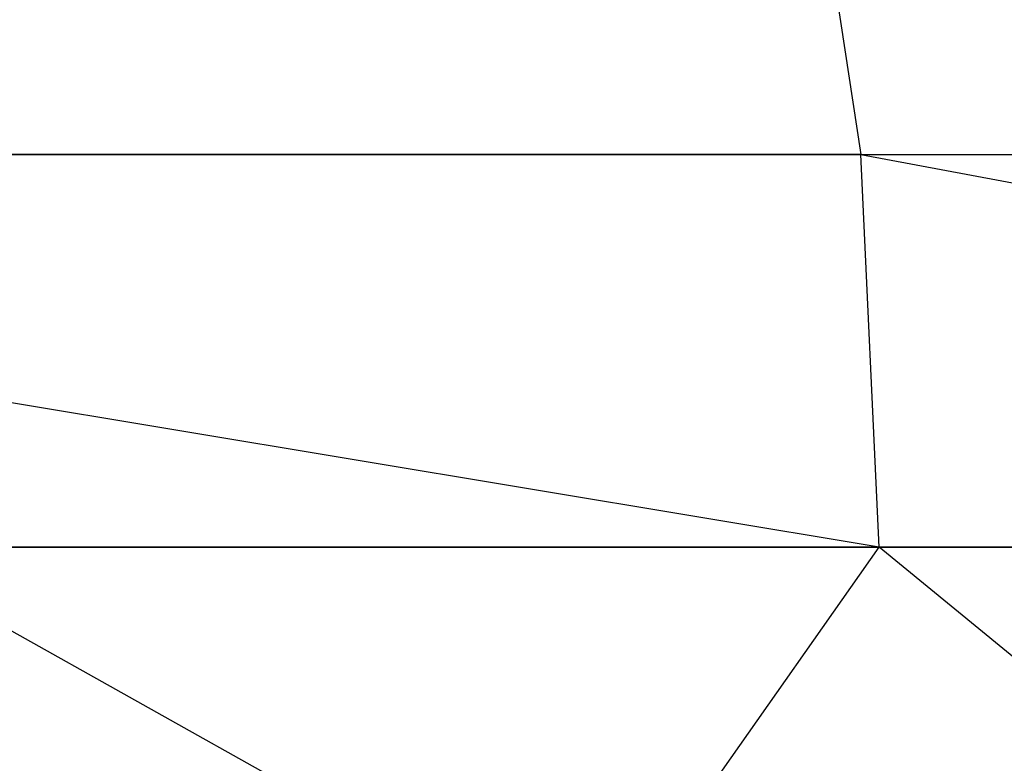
# Model space of a CAD drawing. Extents: x -172 to 172, y -29 to 28.
# Tile 690 of 914: x 48.26 to 52.13, y 13.45 to 16.37. Entities that reach past the tile are written whole.
import ezdxf

# ---------------------------------------------------------------- set-up
doc = ezdxf.new("R2010")
doc.units = 0
doc.header["$LTSCALE"] = 25.4
doc.layers.get('0').update_dxf_attribs({"linetype": 'CONTINUOUS'})

msp = doc.modelspace()

# ---------------------------------------------------------------- linework, layer by layer
at = {"color": 0}
for p, q in [((51.3542, 17.2386, -1406.928), (51.5668, 15.8448, -1407.6057)), ((51.3542, 17.2386, -1406.928), (51.5668, 15.8448, -1407.6057)), ((51.5668, 15.8448, -1407.6057), (42.3531, 15.8448, -1410.2174)), ((51.6401, 14.2997, -1407.8391), (42.3531, 15.8448, -1410.2174)), ((51.5668, 15.8448, -1407.6057), (42.3531, 15.8448, -1410.2174)), ((51.6401, 14.2997, -1407.8391), (42.3531, 15.8448, -1410.2174)), ((47.5724, 15.8448, -1077.6942), (56.6996, 15.8448, -1080.594)), ((47.5724, 15.8448, -1077.6942), (56.6996, 15.8448, -1080.594)), ((51.6401, 14.2997, -1407.8391), (51.5668, 15.8448, -1407.6057)), ((51.5668, 15.8448, -1407.6057), (59.8086, 14.2997, -1405.0499)), ((51.5668, 15.8448, -1407.6057), (59.8086, 14.2997, -1405.0499)), ((51.5668, 15.8448, -1407.6057), (60.6212, 15.8448, -1404.4858)), ((51.6401, 14.2997, -1407.8391), (51.5668, 15.8448, -1407.6057)), ((51.5668, 15.8448, -1407.6057), (60.6212, 15.8448, -1404.4858)), ((46.9295, 7.5997, -1409.2437), (51.6401, 14.2997, -1407.8391)), ((46.9295, 7.5997, -1409.2437), (51.6401, 14.2997, -1407.8391)), ((46.9295, 14.2997, -1409.2437), (51.6401, 14.2997, -1407.8391)), ((46.9295, 14.2997, -1409.2437), (51.6401, 14.2997, -1407.8391)), ((47.64, 14.2997, -1077.459), (59.6018, 7.5997, -1081.374)), ((56.7802, 14.2997, -1080.3628), (47.64, 14.2997, -1077.459)), ((47.64, 14.2997, -1077.459), (59.6018, 7.5997, -1081.374)), ((56.7802, 14.2997, -1080.3628), (47.64, 14.2997, -1077.459)), ((59.8086, 7.5997, -1405.0499), (51.6401, 14.2997, -1407.8391)), ((51.6401, 14.2997, -1407.8391), (59.8086, 14.2997, -1405.0499)), ((59.8086, 7.5997, -1405.0499), (51.6401, 14.2997, -1407.8391)), ((51.6401, 14.2997, -1407.8391), (59.8086, 14.2997, -1405.0499))]:
    msp.add_line(p, q, dxfattribs=at)

doc.saveas('drawing.dxf')
